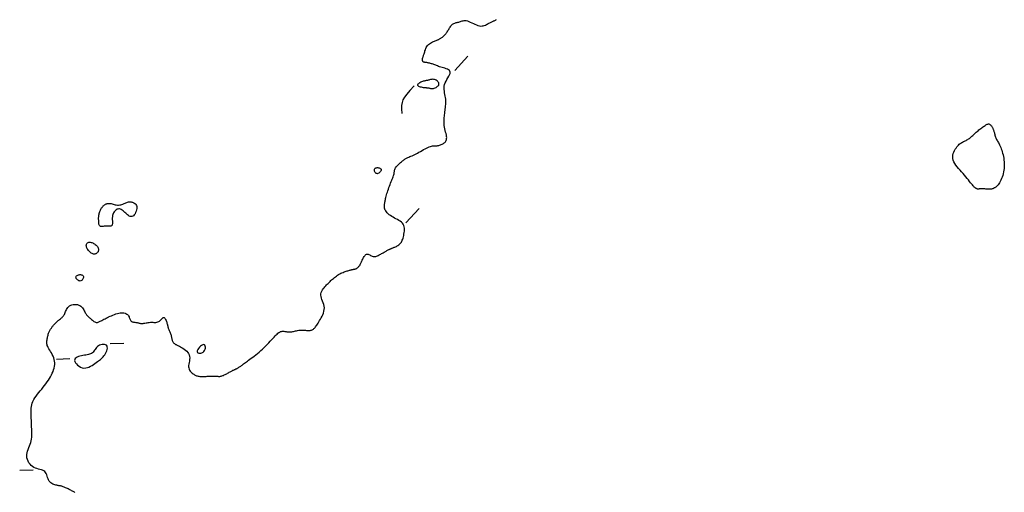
# Model space of a CAD drawing. Header units: millimetres. Extents: x 32690613 to 32693367, y 5343692 to 5344708.
# Tile 688 of 1009: x 32692964 to 32693036, y 5343781 to 5343816. Entities that reach past the tile are written whole.
import ezdxf

# ---------------------------------------------------------------- set-up
doc = ezdxf.new("R2010")
doc.units = ezdxf.units.MM
doc.header["$LTSCALE"] = 20
doc.layers.add('02-DGM_HL_493.50', color=112, linetype='Continuous')

msp = doc.modelspace()

# ---------------------------------------------------------------- linework, layer by layer
at = {"layer": '02-DGM_HL_493.50', "elevation": 493.5, "flags": 128}
for points in [[(32692968.011, 5343781.194), (32692967.972, 5343781.213), (32692967.929, 5343781.236), (32692967.88, 5343781.261), (32692967.827, 5343781.289), (32692967.77, 5343781.319), (32692967.711, 5343781.35), (32692967.649, 5343781.382), (32692967.586, 5343781.415), (32692967.522, 5343781.447), (32692967.459, 5343781.479), (32692967.396, 5343781.509), (32692967.333, 5343781.538), (32692967.273, 5343781.565), (32692967.214, 5343781.589), (32692967.158, 5343781.611), (32692967.105, 5343781.63), (32692967.056, 5343781.646), (32692967.01, 5343781.658), (32692966.967, 5343781.667), (32692966.925, 5343781.674), (32692966.883, 5343781.681), (32692966.838, 5343781.687), (32692966.79, 5343781.694), (32692966.737, 5343781.703), (32692966.678, 5343781.714), (32692966.611, 5343781.73), (32692966.539, 5343781.749), (32692966.464, 5343781.775), (32692966.388, 5343781.807), (32692966.313, 5343781.848), (32692966.243, 5343781.897), (32692966.179, 5343781.956), (32692966.124, 5343782.026), (32692966.079, 5343782.108), (32692966.042, 5343782.198), (32692966.01, 5343782.294), (32692965.979, 5343782.391), (32692965.947, 5343782.486), (32692965.909, 5343782.575), (32692965.863, 5343782.655), (32692965.805, 5343782.723), (32692965.733, 5343782.775), (32692965.648, 5343782.816), (32692965.553, 5343782.848), (32692965.451, 5343782.876), (32692965.344, 5343782.903), (32692965.233, 5343782.935), (32692965.123, 5343782.974), (32692965.014, 5343783.025), (32692964.911, 5343783.091), (32692964.813, 5343783.171), (32692964.725, 5343783.263), (32692964.647, 5343783.365), (32692964.581, 5343783.476), (32692964.531, 5343783.593), (32692964.497, 5343783.714), (32692964.482, 5343783.839), (32692964.487, 5343783.964), (32692964.509, 5343784.09), (32692964.544, 5343784.216), (32692964.588, 5343784.343), (32692964.637, 5343784.47), (32692964.687, 5343784.597), (32692964.735, 5343784.724), (32692964.776, 5343784.851), (32692964.808, 5343784.977), (32692964.831, 5343785.103), (32692964.846, 5343785.229), (32692964.854, 5343785.354), (32692964.857, 5343785.479), (32692964.856, 5343785.605), (32692964.853, 5343785.729), (32692964.848, 5343785.854), (32692964.843, 5343785.979), (32692964.839, 5343786.104), (32692964.834, 5343786.229), (32692964.829, 5343786.354), (32692964.824, 5343786.479), (32692964.819, 5343786.604), (32692964.814, 5343786.729), (32692964.809, 5343786.854), (32692964.805, 5343786.979), (32692964.802, 5343787.104), (32692964.803, 5343787.229), (32692964.811, 5343787.354), (32692964.826, 5343787.48), (32692964.85, 5343787.606), (32692964.887, 5343787.732), (32692964.937, 5343787.859), (32692965.002, 5343787.987), (32692965.08, 5343788.115), (32692965.169, 5343788.244), (32692965.266, 5343788.373), (32692965.369, 5343788.502), (32692965.475, 5343788.631), (32692965.583, 5343788.76), (32692965.689, 5343788.89), (32692965.791, 5343789.019), (32692965.889, 5343789.148), (32692965.982, 5343789.276), (32692966.07, 5343789.405), (32692966.152, 5343789.533), (32692966.227, 5343789.661), (32692966.296, 5343789.789), (32692966.358, 5343789.916), (32692966.411, 5343790.044), (32692966.456, 5343790.17), (32692966.491, 5343790.297), (32692966.517, 5343790.423), (32692966.531, 5343790.549), (32692966.533, 5343790.674), (32692966.523, 5343790.799), (32692966.499, 5343790.923), (32692966.461, 5343791.046), (32692966.413, 5343791.168), (32692966.356, 5343791.287), (32692966.294, 5343791.401), (32692966.231, 5343791.511), (32692966.169, 5343791.613), (32692966.112, 5343791.709), (32692966.062, 5343791.795), (32692966.022, 5343791.872), (32692965.992, 5343791.941), (32692965.971, 5343792.004), (32692965.957, 5343792.062), (32692965.951, 5343792.118), (32692965.949, 5343792.174), (32692965.952, 5343792.231), (32692965.959, 5343792.292), (32692965.968, 5343792.357), (32692965.979, 5343792.426), (32692965.993, 5343792.498), (32692966.008, 5343792.57), (32692966.025, 5343792.643), (32692966.044, 5343792.714), (32692966.063, 5343792.781), (32692966.084, 5343792.845), (32692966.106, 5343792.902), (32692966.129, 5343792.955), (32692966.153, 5343793.003), (32692966.178, 5343793.049), (32692966.204, 5343793.092), (32692966.231, 5343793.134), (32692966.259, 5343793.176), (32692966.288, 5343793.218), (32692966.318, 5343793.261), (32692966.35, 5343793.306), (32692966.383, 5343793.352), (32692966.418, 5343793.399), (32692966.455, 5343793.446), (32692966.495, 5343793.493), (32692966.538, 5343793.54), (32692966.583, 5343793.587), (32692966.632, 5343793.633), (32692966.684, 5343793.678), (32692966.737, 5343793.723), (32692966.79, 5343793.767), (32692966.843, 5343793.81), (32692966.896, 5343793.851), (32692966.946, 5343793.891), (32692966.993, 5343793.93), (32692967.037, 5343793.968), (32692967.077, 5343794.006), (32692967.114, 5343794.044), (32692967.149, 5343794.084), (32692967.181, 5343794.128), (32692967.212, 5343794.175), (32692967.242, 5343794.229), (32692967.271, 5343794.289), (32692967.3, 5343794.356), (32692967.33, 5343794.429), (32692967.363, 5343794.504), (32692967.4, 5343794.58), (32692967.443, 5343794.655), (32692967.494, 5343794.726), (32692967.554, 5343794.79), (32692967.624, 5343794.845), (32692967.706, 5343794.889), (32692967.797, 5343794.922), (32692967.895, 5343794.943), (32692967.995, 5343794.953), (32692968.097, 5343794.951), (32692968.195, 5343794.937), (32692968.289, 5343794.912), (32692968.374, 5343794.874), (32692968.448, 5343794.824), (32692968.513, 5343794.765), (32692968.569, 5343794.699), (32692968.618, 5343794.628), (32692968.661, 5343794.555), (32692968.7, 5343794.482), (32692968.736, 5343794.412), (32692968.77, 5343794.347), (32692968.803, 5343794.29), (32692968.837, 5343794.239), (32692968.872, 5343794.192), (32692968.908, 5343794.149), (32692968.946, 5343794.109), (32692968.986, 5343794.068), (32692969.029, 5343794.027), (32692969.076, 5343793.984), (32692969.126, 5343793.937), (32692969.18, 5343793.889), (32692969.236, 5343793.84), (32692969.294, 5343793.793), (32692969.351, 5343793.749), (32692969.409, 5343793.71), (32692969.465, 5343793.677), (32692969.52, 5343793.654), (32692969.571, 5343793.64), (32692969.621, 5343793.636), (32692969.669, 5343793.64), (32692969.718, 5343793.651), (32692969.767, 5343793.669), (32692969.819, 5343793.693), (32692969.874, 5343793.721), (32692969.933, 5343793.753), (32692969.996, 5343793.788), (32692970.065, 5343793.826), (32692970.139, 5343793.866), (32692970.219, 5343793.907), (32692970.303, 5343793.95), (32692970.392, 5343793.994), (32692970.487, 5343794.039), (32692970.587, 5343794.085), (32692970.692, 5343794.13), (32692970.8, 5343794.175), (32692970.911, 5343794.217), (32692971.022, 5343794.255), (32692971.131, 5343794.287), (32692971.239, 5343794.313), (32692971.342, 5343794.332), (32692971.439, 5343794.34), (32692971.529, 5343794.339), (32692971.611, 5343794.328), (32692971.686, 5343794.308), (32692971.754, 5343794.28), (32692971.814, 5343794.245), (32692971.866, 5343794.205), (32692971.911, 5343794.159), (32692971.948, 5343794.11), (32692971.978, 5343794.058), (32692972.002, 5343794.004), (32692972.022, 5343793.951), (32692972.04, 5343793.898), (32692972.058, 5343793.848), (32692972.077, 5343793.802), (32692972.101, 5343793.762), (32692972.13, 5343793.728), (32692972.166, 5343793.702), (32692972.208, 5343793.682), (32692972.255, 5343793.668), (32692972.306, 5343793.658), (32692972.36, 5343793.651), (32692972.414, 5343793.645), (32692972.469, 5343793.639), (32692972.523, 5343793.632), (32692972.574, 5343793.623), (32692972.624, 5343793.611), (32692972.673, 5343793.599), (32692972.723, 5343793.588), (32692972.773, 5343793.578), (32692972.826, 5343793.57), (32692972.882, 5343793.565), (32692972.942, 5343793.565), (32692973.007, 5343793.57), (32692973.076, 5343793.579), (32692973.149, 5343793.591), (32692973.226, 5343793.604), (32692973.305, 5343793.617), (32692973.385, 5343793.629), (32692973.468, 5343793.639), (32692973.551, 5343793.645), (32692973.634, 5343793.646), (32692973.717, 5343793.644), (32692973.798, 5343793.641), (32692973.878, 5343793.64), (32692973.954, 5343793.643), (32692974.027, 5343793.651), (32692974.096, 5343793.669), (32692974.16, 5343793.696), (32692974.219, 5343793.736), (32692974.272, 5343793.783), (32692974.321, 5343793.835), (32692974.367, 5343793.887), (32692974.409, 5343793.934), (32692974.449, 5343793.971), (32692974.487, 5343793.996), (32692974.524, 5343794.002), (32692974.56, 5343793.988), (32692974.595, 5343793.955), (32692974.63, 5343793.908), (32692974.662, 5343793.85), (32692974.692, 5343793.784), (32692974.719, 5343793.715), (32692974.742, 5343793.646), (32692974.763, 5343793.581), (32692974.779, 5343793.522), (32692974.792, 5343793.47), (32692974.802, 5343793.423), (32692974.812, 5343793.379), (32692974.822, 5343793.337), (32692974.832, 5343793.296), (32692974.845, 5343793.254), (32692974.86, 5343793.209), (32692974.88, 5343793.161), (32692974.902, 5343793.11), (32692974.927, 5343793.056), (32692974.952, 5343792.999), (32692974.978, 5343792.941), (32692975.002, 5343792.881), (32692975.025, 5343792.819), (32692975.045, 5343792.758), (32692975.061, 5343792.696), (32692975.074, 5343792.634), (32692975.086, 5343792.574), (32692975.096, 5343792.515), (32692975.106, 5343792.458), (32692975.117, 5343792.403), (32692975.13, 5343792.351), (32692975.146, 5343792.303), (32692975.165, 5343792.259), (32692975.188, 5343792.218), (32692975.213, 5343792.182), (32692975.241, 5343792.149), (32692975.27, 5343792.119), (32692975.301, 5343792.092), (32692975.333, 5343792.068), (32692975.365, 5343792.047), (32692975.397, 5343792.029), (32692975.43, 5343792.012), (32692975.467, 5343791.994), (32692975.508, 5343791.975), (32692975.555, 5343791.953), (32692975.61, 5343791.926), (32692975.673, 5343791.894), (32692975.747, 5343791.854), (32692975.833, 5343791.806), (32692975.925, 5343791.749), (32692976.022, 5343791.685), (32692976.116, 5343791.613), (32692976.206, 5343791.533), (32692976.285, 5343791.447), (32692976.35, 5343791.354), (32692976.396, 5343791.254), (32692976.421, 5343791.148), (32692976.427, 5343791.038), (32692976.419, 5343790.926), (32692976.403, 5343790.813), (32692976.383, 5343790.701), (32692976.364, 5343790.592), (32692976.35, 5343790.488), (32692976.347, 5343790.39), (32692976.358, 5343790.301), (32692976.382, 5343790.219), (32692976.416, 5343790.145), (32692976.46, 5343790.078), (32692976.509, 5343790.018), (32692976.563, 5343789.965), (32692976.618, 5343789.917), (32692976.673, 5343789.875), (32692976.725, 5343789.838), (32692976.776, 5343789.805), (32692976.825, 5343789.778), (32692976.875, 5343789.754), (32692976.926, 5343789.734), (32692976.98, 5343789.719), (32692977.036, 5343789.706), (32692977.097, 5343789.697), (32692977.162, 5343789.69), (32692977.232, 5343789.686), (32692977.305, 5343789.684), (32692977.382, 5343789.683), (32692977.461, 5343789.685), (32692977.543, 5343789.687), (32692977.625, 5343789.69), (32692977.708, 5343789.693), (32692977.791, 5343789.696), (32692977.874, 5343789.699), (32692977.955, 5343789.702), (32692978.034, 5343789.704), (32692978.111, 5343789.705), (32692978.185, 5343789.705), (32692978.254, 5343789.705), (32692978.319, 5343789.703), (32692978.38, 5343789.699), (32692978.436, 5343789.695), (32692978.488, 5343789.691), (32692978.539, 5343789.689), (32692978.588, 5343789.688), (32692978.637, 5343789.69), (32692978.686, 5343789.695), (32692978.736, 5343789.705), (32692978.789, 5343789.72), (32692978.844, 5343789.74), (32692978.901, 5343789.763), (32692978.959, 5343789.79), (32692979.018, 5343789.82), (32692979.079, 5343789.851), (32692979.139, 5343789.884), (32692979.201, 5343789.918), (32692979.262, 5343789.951), (32692979.322, 5343789.985), (32692979.382, 5343790.017), (32692979.439, 5343790.048), (32692979.495, 5343790.078), (32692979.547, 5343790.105), (32692979.597, 5343790.13), (32692979.642, 5343790.152), (32692979.683, 5343790.171), (32692979.72, 5343790.187), (32692979.754, 5343790.202), (32692979.785, 5343790.215), (32692979.815, 5343790.228), (32692979.845, 5343790.241), (32692979.874, 5343790.255), (32692979.904, 5343790.271), (32692979.935, 5343790.289), (32692979.968, 5343790.309), (32692980.003, 5343790.332), (32692980.04, 5343790.357), (32692980.08, 5343790.384), (32692980.121, 5343790.414), (32692980.166, 5343790.446), (32692980.213, 5343790.48), (32692980.263, 5343790.516), (32692980.317, 5343790.555), (32692980.375, 5343790.598), (32692980.438, 5343790.643), (32692980.506, 5343790.692), (32692980.58, 5343790.746), (32692980.661, 5343790.804), (32692980.748, 5343790.868), (32692980.843, 5343790.937), (32692980.944, 5343791.011), (32692981.052, 5343791.091), (32692981.163, 5343791.176), (32692981.279, 5343791.267), (32692981.397, 5343791.362), (32692981.517, 5343791.463), (32692981.638, 5343791.57), (32692981.759, 5343791.681), (32692981.878, 5343791.796), (32692981.995, 5343791.913), (32692982.11, 5343792.03), (32692982.221, 5343792.145), (32692982.327, 5343792.257), (32692982.427, 5343792.365), (32692982.52, 5343792.466), (32692982.607, 5343792.559), (32692982.687, 5343792.644), (32692982.761, 5343792.72), (32692982.831, 5343792.787), (32692982.897, 5343792.845), (32692982.961, 5343792.894), (32692983.023, 5343792.932), (32692983.085, 5343792.961), (32692983.147, 5343792.979), (32692983.208, 5343792.989), (32692983.27, 5343792.991), (32692983.33, 5343792.988), (32692983.39, 5343792.98), (32692983.448, 5343792.971), (32692983.504, 5343792.961), (32692983.558, 5343792.951), (32692983.609, 5343792.944), (32692983.659, 5343792.94), (32692983.707, 5343792.938), (32692983.756, 5343792.938), (32692983.807, 5343792.942), (32692983.859, 5343792.948), (32692983.914, 5343792.956), (32692983.974, 5343792.968), (32692984.039, 5343792.982), (32692984.108, 5343792.998), (32692984.18, 5343793.014), (32692984.257, 5343793.031), (32692984.335, 5343793.046), (32692984.416, 5343793.059), (32692984.498, 5343793.069), (32692984.581, 5343793.075), (32692984.665, 5343793.076), (32692984.747, 5343793.073), (32692984.829, 5343793.067), (32692984.909, 5343793.06), (32692984.986, 5343793.053), (32692985.059, 5343793.047), (32692985.129, 5343793.043), (32692985.194, 5343793.043), (32692985.254, 5343793.048), (32692985.309, 5343793.058), (32692985.36, 5343793.073), (32692985.408, 5343793.093), (32692985.452, 5343793.118), (32692985.495, 5343793.149), (32692985.536, 5343793.184), (32692985.576, 5343793.225), (32692985.616, 5343793.271), (32692985.657, 5343793.322), (32692985.698, 5343793.38), (32692985.742, 5343793.443), (32692985.787, 5343793.514), (32692985.836, 5343793.591), (32692985.888, 5343793.675), (32692985.944, 5343793.767), (32692986.005, 5343793.867), (32692986.067, 5343793.974), (32692986.128, 5343794.087), (32692986.184, 5343794.204), (32692986.233, 5343794.325), (32692986.27, 5343794.449), (32692986.292, 5343794.573), (32692986.297, 5343794.699), (32692986.283, 5343794.823), (32692986.253, 5343794.946), (32692986.212, 5343795.068), (32692986.167, 5343795.187), (32692986.121, 5343795.304), (32692986.081, 5343795.417), (32692986.052, 5343795.527), (32692986.038, 5343795.634), (32692986.044, 5343795.735), (32692986.068, 5343795.833), (32692986.106, 5343795.926), (32692986.155, 5343796.013), (32692986.213, 5343796.096), (32692986.275, 5343796.175), (32692986.339, 5343796.247), (32692986.401, 5343796.315), (32692986.459, 5343796.377), (32692986.513, 5343796.435), (32692986.564, 5343796.49), (32692986.614, 5343796.542), (32692986.665, 5343796.593), (32692986.716, 5343796.644), (32692986.771, 5343796.695), (32692986.829, 5343796.749), (32692986.892, 5343796.804), (32692986.959, 5343796.862), (32692987.03, 5343796.92), (32692987.105, 5343796.978), (32692987.182, 5343797.035), (32692987.261, 5343797.09), (32692987.342, 5343797.142), (32692987.423, 5343797.189), (32692987.505, 5343797.231), (32692987.586, 5343797.269), (32692987.666, 5343797.302), (32692987.744, 5343797.332), (32692987.82, 5343797.358), (32692987.892, 5343797.381), (32692987.961, 5343797.402), (32692988.026, 5343797.421), (32692988.085, 5343797.438), (32692988.14, 5343797.454), (32692988.19, 5343797.468), (32692988.237, 5343797.481), (32692988.28, 5343797.493), (32692988.321, 5343797.503), (32692988.36, 5343797.511), (32692988.397, 5343797.519), (32692988.433, 5343797.525), (32692988.467, 5343797.53), (32692988.501, 5343797.536), (32692988.533, 5343797.541), (32692988.565, 5343797.549), (32692988.597, 5343797.558), (32692988.628, 5343797.57), (32692988.659, 5343797.585), (32692988.689, 5343797.603), (32692988.719, 5343797.626), (32692988.749, 5343797.651), (32692988.778, 5343797.68), (32692988.807, 5343797.711), (32692988.834, 5343797.744), (32692988.861, 5343797.779), (32692988.886, 5343797.816), (32692988.91, 5343797.854), (32692988.933, 5343797.894), (32692988.956, 5343797.936), (32692988.978, 5343797.981), (32692989.002, 5343798.029), (32692989.026, 5343798.081), (32692989.052, 5343798.138), (32692989.079, 5343798.199), (32692989.109, 5343798.265), (32692989.142, 5343798.333), (32692989.177, 5343798.4), (32692989.215, 5343798.465), (32692989.256, 5343798.522), (32692989.299, 5343798.571), (32692989.346, 5343798.607), (32692989.396, 5343798.628), (32692989.449, 5343798.632), (32692989.505, 5343798.622), (32692989.564, 5343798.601), (32692989.624, 5343798.573), (32692989.686, 5343798.542), (32692989.749, 5343798.511), (32692989.812, 5343798.485), (32692989.875, 5343798.466), (32692989.938, 5343798.459), (32692990, 5343798.461), (32692990.062, 5343798.473), (32692990.124, 5343798.491), (32692990.186, 5343798.516), (32692990.247, 5343798.545), (32692990.309, 5343798.577), (32692990.37, 5343798.611), (32692990.431, 5343798.644), (32692990.492, 5343798.678), (32692990.552, 5343798.711), (32692990.611, 5343798.743), (32692990.669, 5343798.775), (32692990.726, 5343798.806), (32692990.78, 5343798.836), (32692990.832, 5343798.865), (32692990.882, 5343798.892), (32692990.929, 5343798.918), (32692990.974, 5343798.942), (32692991.016, 5343798.965), (32692991.056, 5343798.986), (32692991.093, 5343799.004), (32692991.127, 5343799.021), (32692991.159, 5343799.036), (32692991.189, 5343799.049), (32692991.217, 5343799.06), (32692991.245, 5343799.071), (32692991.274, 5343799.081), (32692991.304, 5343799.092), (32692991.338, 5343799.104), (32692991.375, 5343799.118), (32692991.418, 5343799.134), (32692991.466, 5343799.154), (32692991.519, 5343799.178), (32692991.575, 5343799.205), (32692991.633, 5343799.236), (32692991.692, 5343799.271), (32692991.749, 5343799.311), (32692991.804, 5343799.355), (32692991.854, 5343799.405), (32692991.899, 5343799.459), (32692991.94, 5343799.519), (32692991.976, 5343799.585), (32692992.008, 5343799.656), (32692992.037, 5343799.733), (32692992.064, 5343799.816), (32692992.089, 5343799.905), (32692992.112, 5343800.001), (32692992.134, 5343800.103), (32692992.154, 5343800.21), (32692992.168, 5343800.319), (32692992.175, 5343800.429), (32692992.172, 5343800.537), (32692992.157, 5343800.641), (32692992.129, 5343800.739), (32692992.084, 5343800.829), (32692992.022, 5343800.91), (32692991.945, 5343800.982), (32692991.855, 5343801.048), (32692991.757, 5343801.108), (32692991.652, 5343801.165), (32692991.544, 5343801.221), (32692991.436, 5343801.276), (32692991.331, 5343801.333), (32692991.232, 5343801.394), (32692991.139, 5343801.457), (32692991.054, 5343801.522), (32692990.977, 5343801.589), (32692990.908, 5343801.657), (32692990.849, 5343801.725), (32692990.799, 5343801.794), (32692990.76, 5343801.862), (32692990.731, 5343801.929), (32692990.712, 5343801.994), (32692990.701, 5343802.06), (32692990.697, 5343802.124), (32692990.699, 5343802.188), (32692990.705, 5343802.251), (32692990.713, 5343802.314), (32692990.723, 5343802.377), (32692990.733, 5343802.44), (32692990.744, 5343802.504), (32692990.756, 5343802.571), (32692990.769, 5343802.64), (32692990.785, 5343802.713), (32692990.803, 5343802.791), (32692990.825, 5343802.875), (32692990.85, 5343802.966), (32692990.88, 5343803.065), (32692990.913, 5343803.17), (32692990.95, 5343803.279), (32692990.988, 5343803.392), (32692991.029, 5343803.506), (32692991.071, 5343803.62), (32692991.113, 5343803.731), (32692991.155, 5343803.84), (32692991.196, 5343803.943), (32692991.236, 5343804.041), (32692991.273, 5343804.134), (32692991.308, 5343804.221), (32692991.339, 5343804.303), (32692991.366, 5343804.38), (32692991.388, 5343804.451), (32692991.404, 5343804.517), (32692991.414, 5343804.577), (32692991.421, 5343804.633), (32692991.426, 5343804.687), (32692991.432, 5343804.739), (32692991.441, 5343804.79), (32692991.456, 5343804.842), (32692991.479, 5343804.897), (32692991.512, 5343804.954), (32692991.557, 5343805.016), (32692991.613, 5343805.082), (32692991.676, 5343805.148), (32692991.745, 5343805.215), (32692991.816, 5343805.281), (32692991.888, 5343805.344), (32692991.956, 5343805.403), (32692992.02, 5343805.455), (32692992.078, 5343805.501), (32692992.129, 5343805.541), (32692992.177, 5343805.575), (32692992.223, 5343805.606), (32692992.269, 5343805.634), (32692992.317, 5343805.66), (32692992.369, 5343805.686), (32692992.427, 5343805.713), (32692992.493, 5343805.741), (32692992.565, 5343805.772), (32692992.644, 5343805.806), (32692992.73, 5343805.843), (32692992.821, 5343805.883), (32692992.917, 5343805.928), (32692993.018, 5343805.977), (32692993.124, 5343806.032), (32692993.233, 5343806.092), (32692993.344, 5343806.155), (32692993.456, 5343806.22), (32692993.567, 5343806.284), (32692993.677, 5343806.345), (32692993.784, 5343806.401), (32692993.886, 5343806.451), (32692993.982, 5343806.491), (32692994.07, 5343806.52), (32692994.153, 5343806.541), (32692994.23, 5343806.554), (32692994.302, 5343806.561), (32692994.37, 5343806.565), (32692994.436, 5343806.567), (32692994.499, 5343806.57), (32692994.562, 5343806.575), (32692994.624, 5343806.583), (32692994.686, 5343806.596), (32692994.747, 5343806.612), (32692994.806, 5343806.632), (32692994.865, 5343806.655), (32692994.921, 5343806.682), (32692994.976, 5343806.711), (32692995.028, 5343806.743), (32692995.077, 5343806.778), (32692995.123, 5343806.816), (32692995.164, 5343806.858), (32692995.199, 5343806.906), (32692995.227, 5343806.96), (32692995.248, 5343807.021), (32692995.26, 5343807.091), (32692995.262, 5343807.169), (32692995.253, 5343807.257), (32692995.237, 5343807.354), (32692995.214, 5343807.459), (32692995.187, 5343807.569), (32692995.159, 5343807.685), (32692995.131, 5343807.805), (32692995.107, 5343807.928), (32692995.088, 5343808.052), (32692995.076, 5343808.176), (32692995.072, 5343808.299), (32692995.072, 5343808.42), (32692995.077, 5343808.535), (32692995.085, 5343808.645), (32692995.095, 5343808.746), (32692995.105, 5343808.839), (32692995.115, 5343808.92), (32692995.124, 5343808.99), (32692995.132, 5343809.05), (32692995.138, 5343809.102), (32692995.145, 5343809.151), (32692995.15, 5343809.198), (32692995.157, 5343809.246), (32692995.163, 5343809.298), (32692995.171, 5343809.356), (32692995.179, 5343809.424), (32692995.187, 5343809.5), (32692995.195, 5343809.583), (32692995.201, 5343809.674), (32692995.203, 5343809.771), (32692995.201, 5343809.873), (32692995.194, 5343809.98), (32692995.181, 5343810.09), (32692995.161, 5343810.204), (32692995.137, 5343810.32), (32692995.113, 5343810.438), (32692995.092, 5343810.558), (32692995.077, 5343810.68), (32692995.073, 5343810.804), (32692995.083, 5343810.929), (32692995.11, 5343811.055), (32692995.156, 5343811.182), (32692995.216, 5343811.307), (32692995.285, 5343811.431), (32692995.355, 5343811.549), (32692995.419, 5343811.662), (32692995.473, 5343811.767), (32692995.508, 5343811.863), (32692995.52, 5343811.947), (32692995.502, 5343812.019), (32692995.458, 5343812.079), (32692995.394, 5343812.13), (32692995.313, 5343812.173), (32692995.22, 5343812.21), (32692995.121, 5343812.242), (32692995.02, 5343812.271), (32692994.922, 5343812.299), (32692994.831, 5343812.326), (32692994.747, 5343812.354), (32692994.668, 5343812.382), (32692994.595, 5343812.409), (32692994.525, 5343812.436), (32692994.458, 5343812.462), (32692994.394, 5343812.488), (32692994.33, 5343812.512), (32692994.267, 5343812.535), (32692994.204, 5343812.556), (32692994.141, 5343812.576), (32692994.08, 5343812.594), (32692994.02, 5343812.61), (32692993.962, 5343812.625), (32692993.906, 5343812.636), (32692993.852, 5343812.646), (32692993.801, 5343812.653), (32692993.753, 5343812.659), (32692993.708, 5343812.664), (32692993.667, 5343812.67), (32692993.63, 5343812.677), (32692993.597, 5343812.687), (32692993.568, 5343812.7), (32692993.544, 5343812.717), (32692993.524, 5343812.74), (32692993.51, 5343812.767), (32692993.5, 5343812.798), (32692993.493, 5343812.831), (32692993.491, 5343812.866), (32692993.491, 5343812.901), (32692993.494, 5343812.937), (32692993.5, 5343812.971), (32692993.508, 5343813.004), (32692993.518, 5343813.037), (32692993.53, 5343813.07), (32692993.544, 5343813.105), (32692993.559, 5343813.144), (32692993.575, 5343813.189), (32692993.592, 5343813.239), (32692993.61, 5343813.298), (32692993.629, 5343813.366), (32692993.649, 5343813.441), (32692993.673, 5343813.52), (32692993.7, 5343813.603), (32692993.732, 5343813.686), (32692993.769, 5343813.768), (32692993.814, 5343813.845), (32692993.866, 5343813.917), (32692993.927, 5343813.981), (32692993.995, 5343814.037), (32692994.068, 5343814.087), (32692994.143, 5343814.13), (32692994.219, 5343814.167), (32692994.293, 5343814.2), (32692994.364, 5343814.228), (32692994.429, 5343814.253), (32692994.487, 5343814.275), (32692994.538, 5343814.295), (32692994.585, 5343814.313), (32692994.627, 5343814.331), (32692994.667, 5343814.348), (32692994.705, 5343814.367), (32692994.743, 5343814.387), (32692994.781, 5343814.409), (32692994.822, 5343814.434), (32692994.865, 5343814.461), (32692994.908, 5343814.492), (32692994.952, 5343814.525), (32692994.996, 5343814.56), (32692995.04, 5343814.598), (32692995.083, 5343814.638), (32692995.124, 5343814.681), (32692995.163, 5343814.725), (32692995.2, 5343814.771), (32692995.236, 5343814.819), (32692995.271, 5343814.869), (32692995.305, 5343814.921), (32692995.339, 5343814.974), (32692995.373, 5343815.03), (32692995.408, 5343815.086), (32692995.444, 5343815.145), (32692995.481, 5343815.203), (32692995.519, 5343815.261), (32692995.56, 5343815.318), (32692995.602, 5343815.371), (32692995.646, 5343815.419), (32692995.693, 5343815.463), (32692995.742, 5343815.5), (32692995.794, 5343815.529), (32692995.849, 5343815.553), (32692995.906, 5343815.571), (32692995.965, 5343815.587), (32692996.025, 5343815.6), (32692996.086, 5343815.613), (32692996.147, 5343815.627), (32692996.209, 5343815.643), (32692996.271, 5343815.663), (32692996.334, 5343815.684), (32692996.399, 5343815.704), (32692996.467, 5343815.721), (32692996.539, 5343815.732), (32692996.616, 5343815.735), (32692996.7, 5343815.728), (32692996.79, 5343815.708), (32692996.889, 5343815.673), (32692996.995, 5343815.627), (32692997.105, 5343815.574), (32692997.217, 5343815.518), (32692997.331, 5343815.463), (32692997.444, 5343815.414), (32692997.554, 5343815.373), (32692997.659, 5343815.345), (32692997.759, 5343815.334), (32692997.852, 5343815.338), (32692997.939, 5343815.353), (32692998.02, 5343815.378), (32692998.097, 5343815.409), (32692998.169, 5343815.444), (32692998.236, 5343815.481), (32692998.299, 5343815.516), (32692998.359, 5343815.548), (32692998.415, 5343815.576), (32692998.468, 5343815.602), (32692998.518, 5343815.625), (32692998.566, 5343815.646), (32692998.613, 5343815.666), (32692998.658, 5343815.686), (32692998.702, 5343815.706), (32692998.745, 5343815.726), (32692998.788, 5343815.747), (32692998.83, 5343815.77), (32692998.873, 5343815.793), (32692998.916, 5343815.819)], [(32692995.848, 5343812.085), (32692996.808, 5343813.123)], [(32692992.889, 5343810.968), (32692992.572, 5343810.624), (32692992.335, 5343810.352), (32692992.165, 5343810.131), (32692992.054, 5343809.935), (32692991.989, 5343809.741), (32692991.96, 5343809.525), (32692991.957, 5343809.263), (32692991.968, 5343808.931)], [(32692993.241, 5343801.975), (32692992.28, 5343800.937)], [(32692970.609, 5343792.084), (32692971.609, 5343792.123)], [(32692967.651, 5343790.968), (32692966.652, 5343790.929)], [(32692963.966, 5343782.818), (32692964.965, 5343782.857)]]:
    msp.add_lwpolyline(points, dxfattribs=at)
for points in [[(32692994.373, 5343811.415), (32692994.31, 5343811.429), (32692994.248, 5343811.434), (32692994.186, 5343811.431), (32692994.126, 5343811.423), (32692994.067, 5343811.411), (32692994.01, 5343811.397), (32692993.955, 5343811.383), (32692993.902, 5343811.369), (32692993.852, 5343811.358), (32692993.803, 5343811.348), (32692993.754, 5343811.34), (32692993.706, 5343811.33), (32692993.656, 5343811.32), (32692993.604, 5343811.307), (32692993.548, 5343811.29), (32692993.489, 5343811.27), (32692993.425, 5343811.244), (32692993.36, 5343811.214), (32692993.297, 5343811.18), (32692993.24, 5343811.145), (32692993.191, 5343811.108), (32692993.154, 5343811.071), (32692993.134, 5343811.034), (32692993.133, 5343811), (32692993.153, 5343810.969), (32692993.192, 5343810.94), (32692993.246, 5343810.915), (32692993.311, 5343810.892), (32692993.382, 5343810.873), (32692993.456, 5343810.857), (32692993.528, 5343810.844), (32692993.595, 5343810.835), (32692993.653, 5343810.828), (32692993.704, 5343810.824), (32692993.747, 5343810.822), (32692993.786, 5343810.821), (32692993.821, 5343810.819), (32692993.854, 5343810.817), (32692993.886, 5343810.814), (32692993.918, 5343810.808), (32692993.953, 5343810.8), (32692993.991, 5343810.79), (32692994.031, 5343810.78), (32692994.074, 5343810.771), (32692994.121, 5343810.764), (32692994.172, 5343810.761), (32692994.227, 5343810.764), (32692994.287, 5343810.773), (32692994.351, 5343810.789), (32692994.417, 5343810.813), (32692994.482, 5343810.844), (32692994.543, 5343810.88), (32692994.598, 5343810.921), (32692994.643, 5343810.966), (32692994.675, 5343811.015), (32692994.692, 5343811.067), (32692994.692, 5343811.12), (32692994.676, 5343811.173), (32692994.646, 5343811.226), (32692994.604, 5343811.275), (32692994.554, 5343811.32), (32692994.497, 5343811.36), (32692994.436, 5343811.392)], [(32693035.264, 5343807.898), (32693035.285, 5343807.858), (32693035.304, 5343807.82), (32693035.321, 5343807.783), (32693035.336, 5343807.745), (32693035.35, 5343807.706), (32693035.363, 5343807.664), (32693035.377, 5343807.62), (32693035.39, 5343807.571), (32693035.403, 5343807.518), (32693035.417, 5343807.461), (32693035.432, 5343807.4), (32693035.449, 5343807.338), (32693035.468, 5343807.274), (32693035.489, 5343807.209), (32693035.513, 5343807.145), (32693035.54, 5343807.083), (32693035.57, 5343807.022), (32693035.603, 5343806.963), (32693035.638, 5343806.903), (32693035.675, 5343806.841), (32693035.714, 5343806.776), (32693035.754, 5343806.706), (32693035.793, 5343806.63), (32693035.833, 5343806.546), (32693035.871, 5343806.454), (32693035.909, 5343806.354), (32693035.945, 5343806.247), (32693035.979, 5343806.135), (32693036.011, 5343806.018), (32693036.04, 5343805.898), (32693036.066, 5343805.775), (32693036.088, 5343805.651), (32693036.107, 5343805.526), (32693036.121, 5343805.402), (32693036.13, 5343805.277), (32693036.134, 5343805.152), (32693036.132, 5343805.027), (32693036.123, 5343804.902), (32693036.108, 5343804.776), (32693036.085, 5343804.65), (32693036.055, 5343804.524), (32693036.019, 5343804.399), (32693035.977, 5343804.278), (32693035.931, 5343804.161), (32693035.881, 5343804.051), (32693035.831, 5343803.949), (32693035.779, 5343803.857), (32693035.728, 5343803.776), (32693035.679, 5343803.709), (32693035.632, 5343803.653), (32693035.587, 5343803.607), (32693035.545, 5343803.57), (32693035.505, 5343803.54), (32693035.467, 5343803.516), (32693035.432, 5343803.496), (32693035.4, 5343803.478), (32693035.371, 5343803.462), (32693035.342, 5343803.447), (32693035.314, 5343803.433), (32693035.282, 5343803.421), (32693035.247, 5343803.411), (32693035.206, 5343803.403), (32693035.158, 5343803.398), (32693035.1, 5343803.394), (32693035.032, 5343803.394), (32693034.955, 5343803.396), (32693034.873, 5343803.399), (32693034.788, 5343803.403), (32693034.703, 5343803.407), (32693034.622, 5343803.411), (32693034.545, 5343803.414), (32693034.478, 5343803.416), (32693034.42, 5343803.416), (32693034.373, 5343803.414), (32693034.334, 5343803.411), (32693034.302, 5343803.407), (32693034.276, 5343803.403), (32693034.254, 5343803.399), (32693034.234, 5343803.397), (32693034.216, 5343803.395), (32693034.198, 5343803.395), (32693034.18, 5343803.397), (32693034.162, 5343803.401), (32693034.143, 5343803.406), (32693034.124, 5343803.413), (32693034.105, 5343803.421), (32693034.085, 5343803.431), (32693034.064, 5343803.442), (32693034.042, 5343803.454), (32693034.018, 5343803.469), (32693033.992, 5343803.489), (32693033.963, 5343803.514), (32693033.929, 5343803.547), (32693033.889, 5343803.588), (32693033.844, 5343803.64), (32693033.791, 5343803.703), (32693033.731, 5343803.778), (32693033.663, 5343803.865), (32693033.588, 5343803.962), (32693033.506, 5343804.067), (32693033.417, 5343804.178), (32693033.323, 5343804.294), (32693033.222, 5343804.413), (32693033.116, 5343804.534), (32693033.005, 5343804.655), (32693032.892, 5343804.775), (32693032.781, 5343804.896), (32693032.676, 5343805.017), (32693032.58, 5343805.138), (32693032.497, 5343805.26), (32693032.43, 5343805.383), (32693032.383, 5343805.506), (32693032.358, 5343805.63), (32693032.353, 5343805.753), (32693032.367, 5343805.875), (32693032.395, 5343805.993), (32693032.435, 5343806.106), (32693032.484, 5343806.214), (32693032.539, 5343806.313), (32693032.598, 5343806.404), (32693032.657, 5343806.485), (32693032.717, 5343806.556), (32693032.777, 5343806.619), (32693032.837, 5343806.674), (32693032.898, 5343806.723), (32693032.959, 5343806.766), (32693033.02, 5343806.805), (32693033.081, 5343806.84), (32693033.142, 5343806.872), (32693033.204, 5343806.903), (32693033.265, 5343806.934), (32693033.326, 5343806.964), (32693033.388, 5343806.996), (32693033.449, 5343807.03), (32693033.51, 5343807.068), (32693033.571, 5343807.109), (32693033.632, 5343807.156), (32693033.692, 5343807.207), (32693033.753, 5343807.261), (32693033.815, 5343807.318), (32693033.877, 5343807.377), (32693033.94, 5343807.437), (32693034.005, 5343807.497), (32693034.07, 5343807.557), (32693034.138, 5343807.615), (32693034.206, 5343807.671), (32693034.275, 5343807.726), (32693034.343, 5343807.779), (32693034.411, 5343807.831), (32693034.478, 5343807.88), (32693034.542, 5343807.927), (32693034.605, 5343807.972), (32693034.664, 5343808.015), (32693034.72, 5343808.055), (32693034.774, 5343808.09), (32693034.825, 5343808.12), (32693034.874, 5343808.143), (32693034.92, 5343808.159), (32693034.964, 5343808.166), (32693035.006, 5343808.163), (32693035.046, 5343808.15), (32693035.084, 5343808.128), (32693035.12, 5343808.099), (32693035.153, 5343808.064), (32693035.185, 5343808.024), (32693035.213, 5343807.983), (32693035.24, 5343807.94)], [(32692989.961, 5343804.794), (32692989.964, 5343804.833), (32692989.973, 5343804.867), (32692989.99, 5343804.897), (32692990.014, 5343804.921), (32692990.043, 5343804.94), (32692990.078, 5343804.955), (32692990.118, 5343804.964), (32692990.163, 5343804.968), (32692990.212, 5343804.968), (32692990.262, 5343804.962), (32692990.311, 5343804.951), (32692990.357, 5343804.934), (32692990.398, 5343804.912), (32692990.43, 5343804.885), (32692990.452, 5343804.852), (32692990.461, 5343804.813), (32692990.455, 5343804.769), (32692990.437, 5343804.722), (32692990.407, 5343804.674), (32692990.369, 5343804.629), (32692990.325, 5343804.589), (32692990.278, 5343804.556), (32692990.228, 5343804.534), (32692990.18, 5343804.524), (32692990.135, 5343804.53), (32692990.094, 5343804.549), (32692990.057, 5343804.578), (32692990.026, 5343804.616), (32692990, 5343804.658), (32692989.98, 5343804.704), (32692989.967, 5343804.75)], [(32692970.273, 5343800.689), (32692970.211, 5343800.684), (32692970.15, 5343800.676), (32692970.091, 5343800.667), (32692970.035, 5343800.658), (32692969.982, 5343800.653), (32692969.935, 5343800.652), (32692969.893, 5343800.658), (32692969.857, 5343800.672), (32692969.828, 5343800.697), (32692969.806, 5343800.731), (32692969.79, 5343800.773), (32692969.778, 5343800.822), (32692969.77, 5343800.876), (32692969.765, 5343800.935), (32692969.761, 5343800.995), (32692969.758, 5343801.058), (32692969.756, 5343801.12), (32692969.754, 5343801.183), (32692969.753, 5343801.245), (32692969.754, 5343801.308), (32692969.756, 5343801.37), (32692969.761, 5343801.433), (32692969.769, 5343801.496), (32692969.781, 5343801.559), (32692969.796, 5343801.622), (32692969.814, 5343801.685), (32692969.836, 5343801.746), (32692969.86, 5343801.806), (32692969.886, 5343801.864), (32692969.913, 5343801.918), (32692969.942, 5343801.97), (32692969.971, 5343802.017), (32692970.001, 5343802.059), (32692970.031, 5343802.098), (32692970.061, 5343802.133), (32692970.092, 5343802.164), (32692970.124, 5343802.192), (32692970.157, 5343802.219), (32692970.191, 5343802.243), (32692970.226, 5343802.266), (32692970.262, 5343802.287), (32692970.3, 5343802.307), (32692970.341, 5343802.325), (32692970.384, 5343802.339), (32692970.431, 5343802.349), (32692970.482, 5343802.354), (32692970.537, 5343802.354), (32692970.598, 5343802.347), (32692970.663, 5343802.334), (32692970.734, 5343802.316), (32692970.808, 5343802.295), (32692970.886, 5343802.273), (32692970.966, 5343802.254), (32692971.048, 5343802.238), (32692971.131, 5343802.228), (32692971.214, 5343802.227), (32692971.297, 5343802.235), (32692971.379, 5343802.251), (32692971.459, 5343802.274), (32692971.538, 5343802.302), (32692971.613, 5343802.332), (32692971.686, 5343802.362), (32692971.754, 5343802.391), (32692971.818, 5343802.417), (32692971.877, 5343802.437), (32692971.933, 5343802.453), (32692971.985, 5343802.463), (32692972.035, 5343802.467), (32692972.084, 5343802.466), (32692972.133, 5343802.461), (32692972.183, 5343802.449), (32692972.234, 5343802.433), (32692972.288, 5343802.412), (32692972.343, 5343802.384), (32692972.396, 5343802.351), (32692972.444, 5343802.309), (32692972.487, 5343802.26), (32692972.521, 5343802.202), (32692972.544, 5343802.134), (32692972.555, 5343802.057), (32692972.551, 5343801.968), (32692972.533, 5343801.874), (32692972.504, 5343801.777), (32692972.465, 5343801.681), (32692972.418, 5343801.592), (32692972.365, 5343801.514), (32692972.307, 5343801.45), (32692972.247, 5343801.405), (32692972.185, 5343801.383), (32692972.123, 5343801.381), (32692972.06, 5343801.396), (32692971.996, 5343801.427), (32692971.932, 5343801.469), (32692971.867, 5343801.519), (32692971.802, 5343801.576), (32692971.737, 5343801.635), (32692971.673, 5343801.695), (32692971.608, 5343801.753), (32692971.543, 5343801.807), (32692971.479, 5343801.855), (32692971.415, 5343801.895), (32692971.351, 5343801.925), (32692971.288, 5343801.944), (32692971.225, 5343801.949), (32692971.163, 5343801.939), (32692971.102, 5343801.916), (32692971.044, 5343801.88), (32692970.989, 5343801.836), (32692970.939, 5343801.783), (32692970.893, 5343801.725), (32692970.854, 5343801.663), (32692970.821, 5343801.6), (32692970.796, 5343801.536), (32692970.778, 5343801.473), (32692970.766, 5343801.41), (32692970.758, 5343801.347), (32692970.755, 5343801.284), (32692970.754, 5343801.222), (32692970.755, 5343801.159), (32692970.758, 5343801.097), (32692970.76, 5343801.035), (32692970.761, 5343800.974), (32692970.76, 5343800.915), (32692970.757, 5343800.86), (32692970.749, 5343800.811), (32692970.735, 5343800.767), (32692970.716, 5343800.732), (32692970.69, 5343800.705), (32692970.655, 5343800.688), (32692970.614, 5343800.678), (32692970.566, 5343800.676), (32692970.514, 5343800.677), (32692970.457, 5343800.681), (32692970.397, 5343800.686), (32692970.336, 5343800.689)], [(32692968.904, 5343799.44), (32692968.938, 5343799.468), (32692968.979, 5343799.49), (32692969.026, 5343799.503), (32692969.079, 5343799.509), (32692969.135, 5343799.507), (32692969.195, 5343799.498), (32692969.257, 5343799.481), (32692969.321, 5343799.456), (32692969.384, 5343799.424), (32692969.447, 5343799.385), (32692969.507, 5343799.34), (32692969.563, 5343799.292), (32692969.615, 5343799.241), (32692969.66, 5343799.188), (32692969.697, 5343799.135), (32692969.724, 5343799.083), (32692969.742, 5343799.033), (32692969.75, 5343798.985), (32692969.75, 5343798.939), (32692969.742, 5343798.896), (32692969.728, 5343798.855), (32692969.708, 5343798.816), (32692969.683, 5343798.78), (32692969.654, 5343798.746), (32692969.623, 5343798.715), (32692969.589, 5343798.688), (32692969.552, 5343798.665), (32692969.512, 5343798.647), (32692969.47, 5343798.636), (32692969.424, 5343798.632), (32692969.376, 5343798.636), (32692969.324, 5343798.65), (32692969.27, 5343798.674), (32692969.214, 5343798.707), (32692969.158, 5343798.747), (32692969.103, 5343798.794), (32692969.051, 5343798.847), (32692969.002, 5343798.903), (32692968.958, 5343798.963), (32692968.921, 5343799.023), (32692968.891, 5343799.085), (32692968.869, 5343799.145), (32692968.855, 5343799.204), (32692968.849, 5343799.26), (32692968.851, 5343799.313), (32692968.861, 5343799.361), (32692968.878, 5343799.404)], [(32692968.64, 5343796.961), (32692968.637, 5343796.915), (32692968.624, 5343796.867), (32692968.603, 5343796.818), (32692968.574, 5343796.773), (32692968.539, 5343796.732), (32692968.498, 5343796.7), (32692968.451, 5343796.677), (32692968.401, 5343796.668), (32692968.348, 5343796.673), (32692968.294, 5343796.692), (32692968.241, 5343796.721), (32692968.193, 5343796.758), (32692968.15, 5343796.801), (32692968.117, 5343796.847), (32692968.094, 5343796.894), (32692968.085, 5343796.939), (32692968.09, 5343796.981), (32692968.11, 5343797.018), (32692968.14, 5343797.051), (32692968.18, 5343797.078), (32692968.226, 5343797.101), (32692968.277, 5343797.118), (32692968.33, 5343797.129), (32692968.383, 5343797.134), (32692968.434, 5343797.133), (32692968.481, 5343797.126), (32692968.524, 5343797.113), (32692968.562, 5343797.093), (32692968.593, 5343797.068), (32692968.617, 5343797.038), (32692968.633, 5343797.002)], [(32692969.74, 5343791.925), (32692969.669, 5343791.87), (32692969.608, 5343791.807), (32692969.555, 5343791.737), (32692969.505, 5343791.666), (32692969.458, 5343791.594), (32692969.41, 5343791.525), (32692969.358, 5343791.462), (32692969.302, 5343791.408), (32692969.237, 5343791.364), (32692969.165, 5343791.329), (32692969.085, 5343791.302), (32692968.999, 5343791.281), (32692968.907, 5343791.263), (32692968.809, 5343791.248), (32692968.707, 5343791.231), (32692968.6, 5343791.213), (32692968.49, 5343791.191), (32692968.381, 5343791.164), (32692968.277, 5343791.132), (32692968.183, 5343791.093), (32692968.102, 5343791.046), (32692968.04, 5343790.992), (32692968.001, 5343790.929), (32692967.989, 5343790.856), (32692968.007, 5343790.773), (32692968.053, 5343790.685), (32692968.122, 5343790.596), (32692968.211, 5343790.51), (32692968.315, 5343790.433), (32692968.43, 5343790.369), (32692968.552, 5343790.323), (32692968.678, 5343790.299), (32692968.803, 5343790.301), (32692968.926, 5343790.326), (32692969.046, 5343790.37), (32692969.163, 5343790.427), (32692969.275, 5343790.495), (32692969.383, 5343790.567), (32692969.484, 5343790.64), (32692969.579, 5343790.709), (32692969.667, 5343790.772), (32692969.748, 5343790.829), (32692969.823, 5343790.882), (32692969.893, 5343790.935), (32692969.96, 5343790.99), (32692970.023, 5343791.049), (32692970.084, 5343791.115), (32692970.144, 5343791.19), (32692970.203, 5343791.276), (32692970.258, 5343791.37), (32692970.308, 5343791.469), (32692970.348, 5343791.568), (32692970.377, 5343791.666), (32692970.392, 5343791.757), (32692970.389, 5343791.839), (32692970.366, 5343791.908), (32692970.322, 5343791.961), (32692970.259, 5343791.998), (32692970.182, 5343792.02), (32692970.096, 5343792.028), (32692970.004, 5343792.021), (32692969.911, 5343792.001), (32692969.822, 5343791.969)], [(32692977.47, 5343791.518), (32692977.522, 5343791.59), (32692977.558, 5343791.67), (32692977.578, 5343791.754), (32692977.583, 5343791.835), (32692977.572, 5343791.908), (32692977.546, 5343791.967), (32692977.506, 5343792.005), (32692977.451, 5343792.018), (32692977.382, 5343792), (32692977.304, 5343791.957), (32692977.224, 5343791.895), (32692977.146, 5343791.818), (32692977.076, 5343791.734), (32692977.019, 5343791.649), (32692976.982, 5343791.569), (32692976.971, 5343791.499), (32692976.987, 5343791.445), (32692977.029, 5343791.407), (32692977.089, 5343791.386), (32692977.163, 5343791.381), (32692977.243, 5343791.392), (32692977.325, 5343791.419), (32692977.403, 5343791.461)]]:
    msp.add_lwpolyline(points, close=True, dxfattribs=at)

doc.saveas('drawing.dxf')
